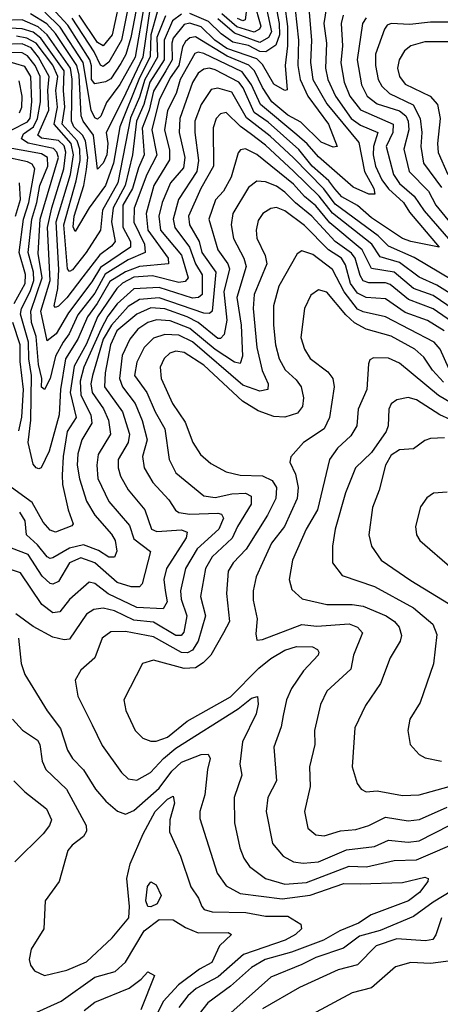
# Model space of a CAD drawing. Extents: x 1308313 to 1441400, y 959662 to 1036319.
# Tile 560 of 656: x 1412217 to 1413720, y 975135 to 978659. Entities that reach past the tile are written whole.
import ezdxf

# ---------------------------------------------------------------- set-up
doc = ezdxf.new("R2010")
doc.units = 0

msp = doc.modelspace()

# ---------------------------------------------------------------- linework, layer by layer
at = {"layer": '0CON10XD'}
for points in [[(1412581.6, 978765), (1412547.2, 978605), (1412515, 978564.6), (1412495, 978576.9), (1412428.8, 978675)], [(1413127.2, 978735), (1413144.7, 978644.7), (1413145.1, 978604.9), (1413132.4, 978567.6), (1413096.9, 978543.1), (1413075, 978544.2), (1413035, 978565.7), (1412978.6, 978578.6), (1412937.4, 978607.4), (1412892.2, 978652.2), (1412825, 978680.2)], [(1413087.1, 978755), (1413117.1, 978615), (1413106.5, 978595), (1413075, 978576.5), (1412985, 978610.5), (1412925, 978661.5)], [(1413250.8, 978699.2), (1413259.7, 978585), (1413256.1, 978505), (1413264.9, 978444.9), (1413315, 978356.9), (1413428.8, 978218.8), (1413449.7, 978115), (1413483.4, 978055), (1413486.3, 978033.7), (1413465, 978034.1), (1413409.5, 978059.5), (1413285, 978167.7), (1413244.5, 978214.5), (1413207, 978247), (1413077.9, 978355), (1413045.4, 978425.4), (1413011.6, 978471.6), (1412875, 978537.5), (1412855, 978542.1), (1412842.6, 978537.4), (1412790.6, 978445), (1412775.5, 978395), (1412745, 978333.8), (1412734.2, 978265), (1412751.9, 978191.9), (1412752.8, 978157.2), (1412695.8, 978065), (1412668.9, 977965), (1412674.9, 977905), (1412747.2, 977805), (1412748.7, 977785), (1412645.1, 977774.9), (1412595, 977756.6), (1412538.3, 977721.7), (1412493.2, 977643.2), (1412459.4, 977595), (1412424.7, 977515.3), (1412380.7, 977445), (1412362.7, 977335), (1412357.3, 977245), (1412321.6, 977115), (1412293.1, 977055), (1412285, 977050.9), (1412275.7, 977055), (1412265, 977067.9), (1412246.8, 977145), (1412256.3, 977225), (1412259, 977385), (1412249.3, 977445), (1412248, 977505), (1412219.5, 977605), (1412222.5, 977625), (1412254.4, 977685.6), (1412266.9, 977725), (1412266, 977755), (1412247.2, 977825), (1412259.5, 977945), (1412278.3, 978005), (1412289.1, 978065), (1412317.5, 978135), (1412315.8, 978165.8), (1412295, 978178.9), (1412148.8, 978205)], [(1413163.6, 978715), (1413174.2, 978634.2), (1413174.5, 978565), (1413165.8, 978495), (1413172.9, 978407.1), (1413165, 978405.5), (1413125, 978428.4), (1413085, 978498), (1413065, 978518.8), (1412957.7, 978555), (1412913.8, 978585), (1412865, 978633.1), (1412825, 978646.2), (1412805, 978640.8), (1412765, 978592.9), (1412760.1, 978575), (1412761.5, 978515), (1412738.6, 978475), (1412695, 978402.7), (1412679.9, 978335), (1412655, 978270), (1412661.8, 978175), (1412641.2, 978128.8), (1412620, 978055), (1412584.9, 977995), (1412585, 977915.6), (1412612.6, 977865), (1412612.6, 977845), (1412505, 977771.3), (1412475, 977720.4), (1412390.7, 977609.3), (1412347.2, 977535), (1412315, 977508.9), (1412291.7, 977615), (1412325.8, 977725), (1412316, 977915), (1412331.1, 977985), (1412374.7, 978125.3), (1412381.8, 978185), (1412375, 978207.4), (1412355, 978226), (1412295, 978234.9), (1412281.7, 978245), (1412321.3, 978335), (1412317.4, 978405), (1412322.2, 978455), (1412284, 978525), (1412257.3, 978557.3), (1412225, 978572), (1412155, 978569.4)], [(1413313.6, 978705), (1413303.7, 978645), (1413313, 978575), (1413310.4, 978485), (1413318.2, 978445), (1413346.2, 978385), (1413401.2, 978305), (1413435, 978281.1), (1413496.8, 978255), (1413481.7, 978205), (1413480.6, 978175), (1413488.9, 978135), (1413512, 978085), (1413535, 978053.4), (1413589.4, 978005), (1413610.2, 977970.2), (1413715.9, 977844.1), (1413615, 977864.5), (1413585, 977876.1), (1413475, 977949.1), (1413423.9, 977993.9), (1413367.9, 978025), (1413343.1, 978053.1), (1413321.7, 978081.7), (1413262.8, 978135), (1413214.3, 978194.3), (1413105, 978292.4), (1413055, 978326.6), (1413016, 978415), (1413000.4, 978435), (1412915, 978479.6), (1412894.9, 978485.1), (1412875, 978482), (1412855, 978467.1), (1412835, 978434), (1412789.2, 978305), (1412786.5, 978255), (1412807.1, 978165), (1412801.9, 978128.1), (1412755.5, 978075), (1412726.1, 978003.9), (1412713.7, 977955), (1412720.5, 977905), (1412795.5, 977815.5), (1412818.6, 977735), (1412807.9, 977722.1), (1412785, 977718.4), (1412691.9, 977741.9), (1412625, 977736.7), (1412584.7, 977715.3), (1412563.7, 977696.3), (1412494.4, 977595), (1412455, 977498.6), (1412411.2, 977418.8), (1412397.3, 977325), (1412418.9, 977235), (1412386.6, 977185), (1412371.6, 977095), (1412368.5, 977028.5), (1412370, 976995), (1412389.5, 976905), (1412407.3, 976855), (1412402.5, 976847.5), (1412345, 976824.7), (1412325, 976831.9), (1412300.4, 976860.4), (1412261.2, 976931.2), (1412186.7, 976985)], [(1412683.5, 978705), (1412657.1, 978525), (1412585, 978372.7), (1412525.8, 978255), (1412532, 978215), (1412528.5, 978175), (1412515, 978145.7), (1412495, 978123.2), (1412480.1, 978245), (1412443.5, 978295), (1412436.1, 978315), (1412429.7, 978459.7), (1412421.1, 978495), (1412345, 978609.2), (1412313.8, 978643.8), (1412255, 978679.4)], [(1412663.9, 978725), (1412629.3, 978525), (1412575, 978426.8), (1412527.3, 978362.7), (1412506.2, 978313.8), (1412495, 978303.2), (1412485, 978307.5), (1412472.3, 978335), (1412443.7, 978505), (1412361.6, 978631.6), (1412306.4, 978685)], [(1412639.2, 978725), (1412614.5, 978595), (1412596.4, 978533.6), (1412578.3, 978501.7), (1412542.8, 978447.2), (1412523.2, 978436.8), (1412485, 978429.1), (1412473.3, 978445), (1412473.1, 978493.1), (1412467.2, 978515), (1412389.2, 978639.2), (1412330.9, 978701)], [(1412607.5, 978722.5), (1412580.6, 978585), (1412535, 978506), (1412515, 978490.6), (1412505, 978496.2), (1412483.1, 978543.1), (1412404, 978664)], [(1413053.4, 978723.4), (1413078.4, 978635), (1413074.5, 978625), (1413055, 978613.8), (1412993.4, 978633.5), (1412939.4, 978679.4)], [(1412737.9, 978672.1), (1412707.3, 978595), (1412709.4, 978525), (1412663.7, 978445), (1412645, 978381.6), (1412613.1, 978306.9), (1412567.7, 978075), (1412513.1, 977976.9), (1412504.9, 977905), (1412453.8, 977825), (1412405, 977764), (1412395, 977757.3), (1412387.3, 977767.3), (1412374.5, 977925), (1412418.3, 978081.7), (1412432.2, 978155), (1412431.7, 978195), (1412421.6, 978225), (1412368, 978285), (1412378.2, 978345), (1412372.6, 978405), (1412375.8, 978475), (1412292.7, 978592.7), (1412265, 978613.5), (1412225, 978625.9), (1412055, 978635.1)], [(1412707.8, 978685), (1412685.5, 978605), (1412682.9, 978527.1), (1412642, 978445), (1412574.6, 978275), (1412551.4, 978145), (1412523.4, 978065), (1412465.1, 977985), (1412415, 977900.4), (1412407.9, 977917.9), (1412410.9, 977955), (1412446.4, 978065), (1412455, 978122), (1412459.7, 978165), (1412451.4, 978225), (1412440.6, 978245), (1412410.6, 978275), (1412402, 978295), (1412404.5, 978445.5), (1412398.5, 978485), (1412315, 978605), (1412282.7, 978632.7), (1412225, 978658.2), (1412155, 978655.5)], [(1413202.1, 978695), (1413213.9, 978585), (1413211.2, 978495), (1413219.5, 978445), (1413246.9, 978385), (1413320.6, 978285), (1413351.4, 978205), (1413337.8, 978202.2), (1413295, 978219.8), (1413221.8, 978291.8), (1413175, 978317), (1413118, 978365), (1413085, 978416.1), (1413056.6, 978475), (1413035.8, 978495.8), (1412958.4, 978528.4), (1412845, 978597.2), (1412825, 978594), (1412808.9, 978581.1), (1412798.6, 978561.4), (1412785.3, 978495), (1412755, 978450.3), (1412715, 978370.9), (1412689.6, 978265), (1412706.4, 978173.6), (1412670.7, 978105), (1412626, 977984), (1412624.2, 977934.2), (1412662.9, 977855), (1412664.9, 977825.1), (1412605, 977799), (1412522.2, 977747.8), (1412485, 977679.9), (1412425, 977602), (1412393.8, 977535), (1412371.8, 977505), (1412344.8, 977454.8), (1412325, 977374.7), (1412305, 977335.7), (1412295, 977343.3), (1412296.2, 977375), (1412284.2, 977425), (1412275.2, 977525), (1412258.9, 977575), (1412256.7, 977615), (1412296.7, 977735), (1412282.5, 977822.5), (1412289.4, 977945), (1412354.8, 978165), (1412349.1, 978185), (1412337.3, 978197.3), (1412246.5, 978216.5), (1412222.7, 978232.7), (1412229.7, 978250.3), (1412265.6, 978275), (1412279.7, 978305), (1412290.9, 978365), (1412289.2, 978455), (1412272.3, 978495), (1412245, 978529.8), (1412225, 978539.9), (1412181, 978541)], [(1412795, 978678.4), (1412763.5, 978655), (1412733, 978585), (1412733.5, 978515), (1412681.4, 978435), (1412660.9, 978355), (1412634, 978295), (1412620, 978175), (1412593.1, 978065), (1412550.2, 977985), (1412545.1, 977935), (1412558.4, 977865), (1412545, 977847.6), (1412503.3, 977816.7), (1412441.8, 977738.2), (1412385, 977663.5), (1412355, 977633.7), (1412345, 977628.4), (1412339.5, 977635), (1412352.8, 977697.2), (1412356.9, 977765), (1412347.1, 977935), (1412397.7, 978105), (1412408.6, 978175), (1412400.5, 978215), (1412339.3, 978285), (1412351.2, 978345), (1412345.9, 978405), (1412352.9, 978455), (1412335, 978495.5), (1412275.8, 978575), (1412242.6, 978592.6), (1412205, 978600.1)], [(1413026.6, 978685), (1413022.2, 978657.8), (1413015, 978654.9), (1412995, 978662.5)], [(1413372.9, 978675), (1413366.6, 978645), (1413370.6, 978565), (1413365.4, 978504.6), (1413377.1, 978435), (1413397, 978385), (1413435, 978336.4), (1413552.1, 978285), (1413550.5, 978255), (1413526.6, 978205), (1413552.9, 978105), (1413575, 978072.8), (1413627, 978027), (1413663.3, 977975), (1413757.7, 977865)], [(1413454.9, 978665.1), (1413442.3, 978645), (1413422.7, 978515), (1413438.4, 978425), (1413459, 978385), (1413495, 978357.4), (1413575, 978332.3), (1413597.4, 978315), (1413605.5, 978295), (1413607.5, 978265), (1413589.7, 978195), (1413609.4, 978115), (1413678.6, 978045), (1413705, 977994.4), (1413785, 977895.5)], [(1413755, 978649.6), (1413685, 978649.9), (1413611.3, 978641.3), (1413545, 978644.8), (1413531, 978639), (1413520.4, 978625), (1413489.2, 978535), (1413488.6, 978495), (1413498.5, 978445), (1413511.3, 978421.3), (1413539, 978395), (1413623.6, 978353.6), (1413648.7, 978305), (1413654.9, 978255), (1413650.7, 978205), (1413660.3, 978145), (1413725, 978058.3)], [(1413789.7, 978579.7), (1413665, 978579.1), (1413615, 978564.8), (1413592.8, 978547.2), (1413573.1, 978515), (1413567.3, 978485), (1413574.8, 978454.8), (1413595, 978428.1), (1413683.9, 978385), (1413710.2, 978355), (1413720.4, 978305), (1413710.8, 978215), (1413713.2, 978183.2), (1413747.2, 978105)], [(1412188.9, 978265), (1412245, 978293.6), (1412253.7, 978306.3), (1412259.7, 978365), (1412255.8, 978455), (1412235, 978490.9), (1412170.1, 978510.1)], [(1412215.9, 978325), (1412224.5, 978345.5), (1412225.1, 978385), (1412215, 978439.6)], [(1413765, 977725.5), (1413627.1, 977807.1), (1413535, 977848.6), (1413498.5, 977885), (1413345, 977998.3), (1413303.5, 978053.5), (1413195, 978164.6), (1413111.9, 978241.9), (1413027.8, 978307.8), (1412975, 978399.3), (1412925, 978413.2), (1412901.5, 978408.5), (1412865.1, 978354.9), (1412843.2, 978295), (1412842.7, 978255), (1412856.3, 978155), (1412850, 978115), (1412784.2, 978015), (1412764.9, 977945), (1412770.9, 977915), (1412823.5, 977845), (1412845, 977784.8), (1412869.2, 977745), (1412868.6, 977675), (1412855.9, 977664.1), (1412835, 977661.6), (1412715, 977699.9), (1412625.1, 977694.9), (1412565, 977641.4), (1412532, 977598), (1412507.6, 977552.4), (1412445.5, 977415), (1412433, 977365), (1412435.1, 977315), (1412471.1, 977245), (1412474.9, 977215.2), (1412438.3, 977155), (1412424.5, 977105), (1412422.4, 977065), (1412430.3, 977015), (1412455.4, 976935.4), (1412485.4, 976885.4), (1412545, 976817.8), (1412557.5, 976795), (1412563.3, 976756.7), (1412555.6, 976735), (1412535, 976735.3), (1412498.8, 976758.8), (1412445, 976779.5), (1412395, 976767.3), (1412335, 976732.7), (1412325, 976730.2), (1412315, 976736.7), (1412279.7, 976779.7), (1412240.8, 976815), (1412235.6, 976865), (1412216.5, 976896.5)], [(1413775, 977666.9), (1413708.2, 977708.2), (1413645, 977737), (1413575, 977790.2), (1413505, 977810.5), (1413475.1, 977855.1), (1413335, 977966.2), (1413286.9, 978026.9), (1413195, 978116.9), (1413095, 978210), (1413041.2, 978251.2), (1413006, 978276), (1412955, 978326.9), (1412935, 978322), (1412919.4, 978305), (1412908.9, 978271.1), (1412909.6, 978135), (1412864.6, 978055), (1412820.5, 977955), (1412823.6, 977925), (1412858.5, 977865), (1412868.4, 977825), (1412918.4, 977755), (1412904.2, 977615.8), (1412895, 977607.3), (1412875, 977608.8), (1412715, 977663.7), (1412645, 977657), (1412605, 977632), (1412545, 977565.3), (1412514.7, 977515.3), (1412476.4, 977385), (1412470.7, 977355), (1412475.1, 977325.1), (1412515.9, 977265.9), (1412534.6, 977225), (1412541.6, 977175), (1412497.6, 977102.4), (1412491.9, 977065), (1412496.4, 977016.4), (1412535.7, 976935), (1412608.9, 976848.9), (1412625, 976800.8), (1412684, 976755), (1412655, 976640), (1412645, 976628.8), (1412615, 976628.8), (1412565, 976644.1), (1412485, 976715.4), (1412435, 976733), (1412394.3, 976715), (1412355, 976648.4), (1412335, 976638.3), (1412325, 976640.5), (1412296.8, 976666.8), (1412246.3, 976745), (1412186.9, 976766.9)], [(1413769.7, 977620.3), (1413695, 977671.5), (1413625, 977696.1), (1413555, 977754.9), (1413475, 977768), (1413441.1, 977835), (1413325, 977931.4), (1413275, 977993), (1413235.3, 978025.3), (1413195, 978069.6), (1413065, 978176), (1413023.5, 978196.5), (1413006.6, 978193.4), (1412997.2, 978182.7), (1412972.8, 978095), (1412945.7, 978045), (1412916.4, 978013.6), (1412892.5, 977945), (1412924.5, 977834.5), (1412961.2, 977785), (1412967.3, 977767.3), (1412946.7, 977685), (1412956.9, 977583.1), (1412948.2, 977531.8), (1412935, 977517.7), (1412925, 977518.1), (1412854.8, 977574.8), (1412815.2, 977595.2), (1412735, 977623.8), (1412685, 977628), (1412635, 977604.9), (1412563.6, 977545), (1412540.8, 977495), (1412521.9, 977395), (1412520.1, 977345), (1412583.6, 977255), (1412609.5, 977175), (1412604.8, 977145), (1412568.8, 977085), (1412568.8, 977055), (1412577.1, 977025), (1412605, 976976.2), (1412664.3, 976905), (1412688.1, 976835), (1412706.6, 976826.6), (1412795, 976833), (1412815.4, 976825), (1412811.3, 976805), (1412741.5, 976695), (1412732.3, 976655), (1412736.3, 976616.3)], [(1412196.6, 977643.4), (1412236.5, 977715), (1412236.9, 977746.9), (1412215.1, 977825), (1412230, 977945), (1412248.7, 978005), (1412270.1, 978125), (1412261.6, 978141.6), (1412245, 978149.4), (1412166.8, 978166.8)], [(1412201.9, 977955), (1412219.3, 978015), (1412216.4, 978075)], [(1413795.5, 977555), (1413695, 977624.1), (1413607, 977657), (1413541.3, 977711.3), (1413525, 977716.6), (1413465, 977717.3), (1413444.7, 977724.7), (1413433.5, 977743.5), (1413416, 977805), (1413403.3, 977823.3), (1413344.9, 977864.9), (1413261, 977955), (1413202.7, 978002.7), (1413165, 978041.7), (1413135, 978062.7), (1413095, 978078.7), (1413065, 978080.3), (1413035, 978057.5), (1412978.6, 977965), (1412973.2, 977925), (1412980.8, 977875), (1413018.4, 977805), (1413025.8, 977775.8), (1412992.5, 977665), (1413008.3, 977565), (1413013.4, 977455), (1413005, 977428.8), (1412985, 977433.2), (1412915, 977478.8), (1412825, 977553.9), (1412755, 977581.2), (1412705.4, 977584.6), (1412675, 977575.4), (1412638.9, 977551.1), (1412610.2, 977515), (1412583.3, 977456.7), (1412573.9, 977375), (1412584.5, 977345), (1412629.6, 977285), (1412654.3, 977224.3)], [(1413734, 977545), (1413675, 977581.7), (1413595, 977610.7), (1413525, 977659.4), (1413455, 977664.6), (1413425, 977679.9), (1413399.4, 977715), (1413381.2, 977781.2), (1413366.7, 977805), (1413320.5, 977835), (1413235, 977921.8), (1413165, 977974.8), (1413135, 977986.4), (1413115, 977982.8), (1413086.4, 977965), (1413069.8, 977940.2), (1413061.9, 977905), (1413065, 977876.2), (1413094.3, 977815), (1413100, 977785), (1413055.5, 977675), (1413051.6, 977625), (1413064.9, 977485), (1413083.3, 977403.3), (1413104.7, 977355), (1413103.3, 977335), (1413075, 977328.7), (1413015, 977350.3), (1412835, 977506.2), (1412785, 977529.5), (1412735, 977532.6), (1412695, 977518.4), (1412662.1, 977485), (1412635, 977433.5), (1412627.5, 977385), (1412670.7, 977325), (1412700.8, 977255), (1412735.6, 977195), (1412750.8, 977085), (1412775, 977037.1)], [(1413750.9, 977410.9), (1413719.6, 977479.6), (1413698.6, 977505), (1413525, 977594.8), (1413445, 977612.6), (1413425, 977623.1), (1413376.6, 977685), (1413335, 977764.4), (1413265, 977818.3), (1413225, 977830.9), (1413209.1, 977820.9), (1413143.4, 977705), (1413124.3, 977635), (1413124.1, 977565), (1413130.8, 977495), (1413144.3, 977445), (1413166.1, 977406.1), (1413205, 977370.3), (1413222.6, 977345), (1413230.8, 977305), (1413227.8, 977275), (1413209.5, 977250.5), (1413165, 977236.1), (1413125, 977238.5), (1413069.5, 977259.5), (1413013.3, 977293.3), (1412875, 977422.2), (1412805, 977467.9), (1412775, 977472), (1412753.8, 977465), (1412733.6, 977446.4), (1412718.8, 977415), (1412721.9, 977375), (1412763, 977285), (1412807.8, 977217.8), (1412835.8, 977145), (1412862.5, 977102.5), (1412899.9, 977069.9), (1412955, 977041.1), (1413005, 977028.1), (1413085, 977026), (1413119.5, 977009.5), (1413135.2, 976985), (1413131.9, 976945), (1413102.6, 976885), (1413025.8, 976764.2), (1412979.7, 976715), (1412962.2, 976685), (1412956.1, 976605), (1412966.7, 976505), (1412945.8, 976464.2), (1412899.8, 976385), (1412872.9, 976357.1), (1412845, 976339.7), (1412805, 976336.4), (1412695, 976366.8), (1412655.4, 976354.6), (1412589.5, 976225), (1412596.5, 976186.5), (1412629.1, 976115), (1412657.1, 976087.1), (1412685, 976076.7), (1412705, 976077.3), (1412745, 976091.5), (1412815, 976148.5), (1412970, 976235), (1413071.9, 976338.1), (1413115, 976372.6), (1413165, 976402.5), (1413206.1, 976416.1), (1413264.1, 976414.1), (1413281.4, 976405), (1413286.5, 976395), (1413283.5, 976385), (1413230.9, 976329.1), (1413187.9, 976265), (1413170, 976225), (1413158.4, 976168.4), (1413151.7, 976128.3), (1413124.7, 976055), (1413135.3, 975935), (1413104.1, 975875), (1413098.2, 975825), (1413121, 975711), (1413158.8, 975665), (1413195, 975645.3), (1413230.6, 975640.6), (1413284.8, 975644.8), (1413385, 975688.1), (1413485, 975700), (1413535, 975723.1), (1413605, 975715.2), (1413645, 975720), (1413755, 975776.1)], [(1413731.7, 977361.7), (1413692.8, 977405), (1413661.1, 977451.1), (1413629, 977479), (1413545, 977525.8), (1413455, 977551.4), (1413413.7, 977573.7), (1413382.4, 977602.4), (1413315, 977683.9), (1413285, 977691.8), (1413257.6, 977672.4), (1413235.4, 977625), (1413221.8, 977521.8), (1413235, 977479.2), (1413255, 977445.6), (1413317.9, 977397.9), (1413335.9, 977375), (1413341.2, 977345), (1413324.8, 977235), (1413305.3, 977195), (1413231.5, 977145), (1413185.6, 977094.4), (1413182.2, 977075), (1413202.3, 977032.3), (1413212.6, 976985), (1413208.5, 976945), (1413163, 976845), (1413117.2, 976785), (1413084.9, 976715.1), (1413061.9, 976665), (1413051.4, 976615), (1413051.7, 976581.7), (1413065.3, 976515), (1413060.9, 976460.9), (1413065, 976438.8), (1413085, 976440.4), (1413225, 976494.8), (1413278.8, 976488.8), (1413395, 976496.7), (1413424.5, 976485), (1413441.8, 976465), (1413410.3, 976385), (1413401.1, 976335), (1413314.2, 976255.8), (1413292, 976208), (1413271.2, 976115), (1413271.3, 976065), (1413252.2, 975985), (1413254.7, 975915), (1413234.6, 975825), (1413247.3, 975765), (1413275, 975741.6), (1413305, 975737.7), (1413364.1, 975755.9), (1413418.9, 975761.1), (1413465.4, 975775.4), (1413525, 975804.4), (1413605, 975792), (1413646.5, 975796.5), (1413745, 975840.4)], [(1412213.1, 977186.9), (1412223.7, 977236.3), (1412230.4, 977335), (1412218.1, 977435), (1412218.3, 977495), (1412192.1, 977575)], [(1413847.2, 977235), (1413713.8, 977313.8), (1413575, 977429.4), (1413535, 977447.5), (1413481.1, 977448.9), (1413468.9, 977441.1), (1413463.4, 977426.6), (1413457.6, 977335), (1413427.3, 977265), (1413422.2, 977205), (1413400.4, 977169.6), (1413353.5, 977125), (1413324.2, 977085), (1413281.6, 976905), (1413240.5, 976835), (1413191.9, 976725), (1413180.4, 976655), (1413189.1, 976619.1), (1413226.4, 976586.4), (1413315, 976565.7), (1413405, 976566.3), (1413445, 976560.2), (1413526.8, 976525), (1413556.6, 976505), (1413573.4, 976485), (1413582, 976455), (1413577.5, 976435), (1413541.5, 976375), (1413506.3, 976283.7), (1413452.7, 976205), (1413414.6, 976125), (1413405.5, 975985), (1413423.1, 975925), (1413437.5, 975905), (1413455, 975895.6), (1413495, 975898.8), (1413585, 975882.7), (1413645, 975884.3), (1413795, 975926.4)], [(1413829.2, 977195), (1413718.4, 977245), (1413635, 977298.3), (1413605, 977306.2), (1413565, 977298.1), (1413545, 977283.9), (1413536.5, 977265), (1413534.3, 977205.7), (1413526.7, 977185), (1413475, 977109.7), (1413416.7, 977055), (1413381.1, 976965), (1413344.2, 976835), (1413335.3, 976775), (1413335.4, 976715), (1413369.9, 976669.9), (1413485, 976630), (1413625, 976553.8), (1413694, 976495), (1413708.4, 976458.4), (1413696.5, 976353.5), (1413648.9, 976215), (1413611.8, 976155), (1413604.5, 976115), (1413613.3, 976065), (1413645, 976029.2), (1413666.9, 976016.9), (1413725, 976004.7)], [(1412654.3, 977224.3), (1412672.4, 977155), (1412656.2, 977095), (1412661.6, 977055), (1412692.8, 977002.8), (1412750.4, 976940.4), (1412773.5, 976903.5), (1412785.8, 976895), (1412825, 976889.1), (1412925, 976893), (1412938.7, 976888.7), (1412944.7, 976875), (1412928.3, 976835), (1412850.7, 976765), (1412809.7, 976695), (1412791.6, 976615), (1412794.4, 976585), (1412814.6, 976525), (1412803.2, 976466.8), (1412794.5, 976455.5), (1412775, 976454.5), (1412695, 976502.1), (1412625, 976510.2), (1412555, 976543.7), (1412515, 976552.6), (1412481.9, 976548.1), (1412455, 976530.8), (1412395, 976441.4), (1412375, 976439.8), (1412335, 976449), (1412265, 976487.4), (1412202.9, 976532.9)], [(1413735, 977162.4), (1413685, 977160), (1413665, 977152.7), (1413625, 977122.5), (1413575, 977119), (1413545, 977100.2), (1413524.5, 977065), (1413502.2, 976975), (1413477.6, 976912.4), (1413465.4, 976815), (1413474.5, 976775), (1413509.5, 976725), (1413615, 976652.1), (1413799.1, 976539.1)], [(1412775, 977037.1), (1412875, 976954.8), (1412915, 976949), (1412975, 976961.4), (1413023.8, 976963.8), (1413043.9, 976953.9), (1413044, 976925), (1412995.2, 976845), (1412976.7, 976803.3), (1412905, 976736.2), (1412880.6, 976695), (1412863.1, 976595), (1412881, 976525), (1412854.2, 976435), (1412835, 976403), (1412817.1, 976392.9), (1412795, 976393.6), (1412695, 976450.6), (1412595, 976469.5), (1412541.9, 976468.1), (1412511.1, 976445), (1412484.8, 976375.2), (1412435, 976331.4), (1412414.6, 976295), (1412425, 976238), (1412475.2, 976135.2), (1412511.7, 976061.7), (1412580.4, 975965), (1412605, 975942.3), (1412635, 975937.5), (1412684.7, 975965), (1412730.8, 976015), (1412775, 976052), (1412997.5, 976192.5), (1413045, 976231.2), (1413067.2, 976237.2), (1413069.2, 976209.2), (1413061.9, 976175), (1413012.9, 976075), (1413004, 975994), (1413011.2, 975955), (1412983.1, 975875), (1412984.1, 975785), (1413003.7, 975695), (1413017.7, 975657.7), (1413038.3, 975628.3), (1413095, 975585.8), (1413164.9, 975564.9), (1413241.5, 975571.5), (1413395, 975629.5), (1413456.6, 975626.6), (1413555, 975650.2), (1413635, 975651.7), (1413805, 975725.2)], [(1413745, 976967.8), (1413695.9, 976964.1), (1413672.4, 976947.6), (1413649.4, 976915), (1413632.2, 976845), (1413635.5, 976815), (1413647.8, 976795), (1413762.5, 976695)], [(1412736.3, 976616.3), (1412743.3, 976575), (1412729.4, 976550.6), (1412635, 976554.7), (1412533.5, 976603.5), (1412485, 976640.9), (1412465, 976646.1), (1412395, 976583.6), (1412360.1, 976539.9), (1412335, 976536.1), (1412295.9, 976565.9), (1412219.7, 976679.7), (1412155, 976700.7)], [(1412212.5, 976445), (1412221.6, 976355), (1412235.2, 976315.2), (1412315, 976185.6), (1412362.7, 976122.7), (1412387.5, 976045), (1412404.8, 976014.8), (1412444.5, 975974.5), (1412488.2, 975905), (1412525, 975862.3), (1412566.2, 975826.2), (1412595, 975815.3), (1412625, 975828.4), (1412715, 975908.3), (1412760.2, 975969.8), (1412795, 976001.7), (1412865, 976028.8), (1412890.7, 976030.7), (1412898.2, 976015), (1412888.1, 975975), (1412878.7, 975885), (1412860.3, 975825), (1412860.6, 975800.6), (1412922.4, 975605), (1412955, 975558.6), (1413005, 975531.4), (1413155, 975512.8), (1413255, 975525.6), (1413375, 975567.6), (1413433.5, 975566.5), (1413585, 975570.8), (1413665, 975590), (1413677.5, 975585), (1413675.6, 975575), (1413645.9, 975535), (1413606.9, 975505), (1413473.8, 975455), (1413428, 975425), (1413361.8, 975398.2), (1413302.8, 975365), (1413188, 975322), (1413094.5, 975295.5), (1413045, 975266.4), (1412969.8, 975200.2), (1412889.4, 975140.6), (1412814.7, 975045.3)], [(1412191.2, 976155), (1412226.2, 976116.2), (1412280.8, 976080.8), (1412288.5, 976065), (1412297.4, 976005), (1412310.3, 975975), (1412384.5, 975904.5), (1412454.7, 975775), (1412455.3, 975755), (1412445, 975735.6), (1412404.4, 975705), (1412388.5, 975685), (1412357.9, 975575), (1412308.2, 975505), (1412302.9, 975405), (1412257.4, 975332.6), (1412250.5, 975295), (1412255.6, 975275), (1412270, 975255), (1412305, 975238.5), (1412385, 975257.7), (1412455, 975287.1), (1412547.5, 975372.5), (1412606.8, 975445), (1412609.4, 975485), (1412599.6, 975585), (1412611.6, 975638.4), (1412657.8, 975745), (1412700.8, 975825), (1412745, 975869.2), (1412765, 975879.5), (1412770.4, 975855), (1412752.9, 975795), (1412752.8, 975752.8), (1412791.8, 975665), (1412828.6, 975555), (1412856.2, 975515), (1412867.9, 975485), (1412875.6, 975475), (1412905, 975465.6), (1413025, 975463.4), (1413095, 975450.1), (1413175, 975451), (1413222.1, 975422.1), (1413224.5, 975405), (1413203.2, 975385), (1413166.2, 975365), (1413016.8, 975313.2), (1412926.7, 975233.3), (1412848.1, 975191.9), (1412817.7, 975165), (1412785.9, 975124.1)], [(1412196.1, 975935), (1412235, 975895.9), (1412312.7, 975835), (1412330, 975795), (1412323.6, 975775), (1412300.7, 975745), (1412199.5, 975645)], [(1412685, 975483.4), (1412675, 975485.4), (1412667.8, 975505), (1412673.3, 975556.7), (1412685, 975574), (1412705, 975562.5), (1412722.5, 975525), (1412708.2, 975495), (1412685, 975483.4)], [(1413827.9, 975582.1), (1413695, 975501.2), (1413625, 975449.6), (1413505, 975399.3), (1413431.1, 975378.9), (1413374.2, 975335.8), (1413275, 975302.8), (1413225, 975277.6), (1413115, 975232), (1412971.4, 975105)], [(1412265, 975101.5), (1412365, 975147), (1412485, 975232.8), (1412557.9, 975252.1), (1412595, 975286.2), (1412661.5, 975398.5), (1412715, 975438.3), (1412765, 975437.6), (1412809.5, 975409.5), (1412855, 975390.9), (1412962.2, 975392.2), (1412974.2, 975385), (1412931.2, 975345), (1412903.4, 975285), (1412859.3, 975260.7), (1412784.8, 975205), (1412729, 975145), (1412689.9, 975065)], [(1413724.7, 975445), (1413705, 975383.5), (1413693.4, 975366.6), (1413668.1, 975361.9), (1413565, 975369.7), (1413490.8, 975345), (1413425, 975276.2), (1413355, 975258), (1413217.5, 975195), (1413085, 975119.1)], [(1413767.7, 975292.3), (1413685, 975281.1), (1413615, 975284.7), (1413560.6, 975269.4), (1413475, 975194.1), (1413405, 975176.2), (1413261.2, 975098.8)], [(1412447.2, 975112.8), (1412485, 975142.7), (1412607.6, 975192.4), (1412651.4, 975225), (1412675, 975251.4), (1412698.7, 975238.7), (1412649.4, 975115)]]:
    msp.add_lwpolyline(points, dxfattribs=at)

doc.saveas('drawing.dxf')
